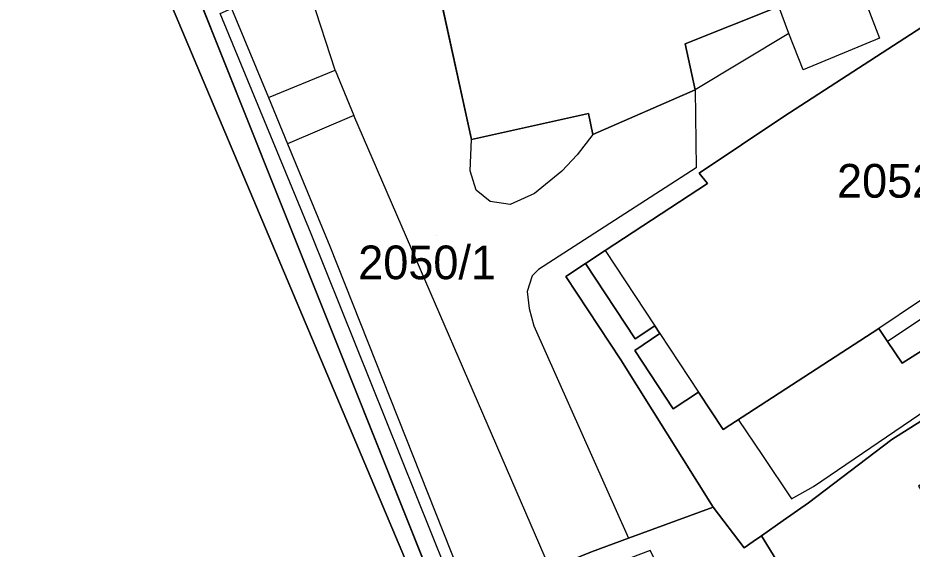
# Model space of a CAD drawing. Extents: x -263423 to -261326, y -1240067 to -1237864.
# Drawn here: x -262535.9 to -262482.8, y -1239126.5 to -1239094.9 of the extents above; entities that cross this region are included whole.
import ezdxf

# ---------------------------------------------------------------- set-up
doc = ezdxf.new("R2010")
doc.units = 0
for name, color, linetype in [('body_kn', 7, 'Continuous'), ('kladpar_druhypozemkov', 7, 'Continuous'), ('kladpar_hranice', 7, 'Continuous'), ('kladpar_parcelnecisla', 7, 'Continuous'), ('kladpar_plochy', 7, 'Continuous'), ('tarchy_linie', 7, 'Continuous'), ('zappar_hrandruhpozemk', 7, 'Continuous')]:
    doc.layers.add(name, color=color, linetype=linetype)

msp = doc.modelspace()

# ---------------------------------------------------------------- linework, layer by layer
at = {"layer": 'body_kn'}
for p, q in [((-262490.09, -1239095.85), (-262490.09, -1239095.85)), ((-262490.09, -1239095.85), (-262490.09, -1239095.85)), ((-262484.72, -1239096.13), (-262484.72, -1239096.13)), ((-262496.25, -1239096.47), (-262496.25, -1239096.47)), ((-262517.04, -1239098.03), (-262517.04, -1239098.03)), ((-262489.24, -1239098.01), (-262489.24, -1239098.01)), ((-262495.67, -1239099.21), (-262495.67, -1239099.21)), ((-262495.67, -1239099.21), (-262495.67, -1239099.21)), ((-262521, -1239099.66), (-262521, -1239099.66)), ((-262521, -1239099.66), (-262521, -1239099.66)), ((-262515.93, -1239100.72), (-262515.93, -1239100.72)), ((-262515.93, -1239100.72), (-262515.93, -1239100.72)), ((-262501.99, -1239100.61), (-262501.99, -1239100.61)), ((-262490.39, -1239100.79), (-262490.39, -1239100.79)), ((-262501.73, -1239101.85), (-262501.73, -1239101.85)), ((-262501.73, -1239101.85), (-262501.73, -1239101.85)), ((-262519.87, -1239102.41), (-262519.87, -1239102.41)), ((-262519.87, -1239102.41), (-262519.87, -1239102.41)), ((-262508.93, -1239102.14), (-262508.93, -1239102.14)), ((-262502.67, -1239103.05), (-262502.67, -1239103.05)), ((-262509.01, -1239104), (-262509.01, -1239104)), ((-262503.58, -1239104.03), (-262503.58, -1239104.03)), ((-262495.6, -1239103.82), (-262495.6, -1239103.82)), ((-262495.42, -1239104.14), (-262495.42, -1239104.14)), ((-262508.66, -1239105.15), (-262508.66, -1239105.15)), ((-262494.93, -1239104.76), (-262494.93, -1239104.76)), ((-262505.19, -1239105.36), (-262505.19, -1239105.36)), ((-262507.84, -1239105.83), (-262507.84, -1239105.83)), ((-262506.64, -1239106.01), (-262506.64, -1239106.01)), ((-262518.45, -1239107.74), (-262518.45, -1239107.74)), ((-262517.35, -1239108.47), (-262517.35, -1239108.47)), ((-262501, -1239108.74), (-262501, -1239108.74)), ((-262501, -1239108.74), (-262501, -1239108.74)), ((-262504.97, -1239109.86), (-262504.97, -1239109.86)), ((-262502.17, -1239109.51), (-262502.17, -1239109.51)), ((-262505.34, -1239110.23), (-262505.34, -1239110.23)), ((-262503.34, -1239110.28), (-262503.34, -1239110.28)), ((-262505.64, -1239111.16), (-262505.64, -1239111.16)), ((-262505.52, -1239112.18), (-262505.52, -1239112.18)), ((-262505.24, -1239113.21), (-262505.24, -1239113.21)), ((-262498.06, -1239113.2), (-262498.06, -1239113.2)), ((-262497.75, -1239113.67), (-262497.75, -1239113.67)), ((-262497.75, -1239113.67), (-262497.75, -1239113.67)), ((-262484.76, -1239113.36), (-262484.76, -1239113.36)), ((-262499.23, -1239113.97), (-262499.23, -1239113.97)), ((-262484.24, -1239114.14), (-262484.24, -1239114.14)), ((-262499.25, -1239114.67), (-262499.25, -1239114.67)), ((-262500.08, -1239115.23), (-262500.08, -1239115.23)), ((-262483.38, -1239115.43), (-262483.38, -1239115.43)), ((-262495.46, -1239117.14), (-262495.46, -1239117.14)), ((-262496.96, -1239118.13), (-262496.96, -1239118.13)), ((-262493.1, -1239118.77), (-262493.1, -1239118.77)), ((-262494, -1239119.35), (-262494, -1239119.35)), ((-262483.99, -1239119.95), (-262483.99, -1239119.95)), ((-262491.67, -1239120.9), (-262491.67, -1239120.9)), ((-262488.63, -1239122.73), (-262488.63, -1239122.73)), ((-262489.94, -1239123.47), (-262489.94, -1239123.47)), ((-262488.94, -1239123.71), (-262488.94, -1239123.71)), ((-262494.6, -1239123.97), (-262494.6, -1239123.97)), ((-262490.44, -1239124.76), (-262490.44, -1239124.76)), ((-262499.61, -1239125.8), (-262499.61, -1239125.8)), ((-262491.72, -1239125.66), (-262491.72, -1239125.66)), ((-262492.76, -1239126.38), (-262492.76, -1239126.38)), ((-262492.21, -1239126), (-262492.21, -1239126))]:
    msp.add_line(p, q, dxfattribs=at)
at = {"layer": 'kladpar_druhypozemkov'}
msp.add_line((-262511.02, -1239107.84), (-262511.02, -1239107.84), dxfattribs=at)
at = {"layer": 'kladpar_hranice'}
for points in [[(-262490.69, -1239094.25), (-262496.25, -1239096.47), (-262495.67, -1239099.21), (-262501.73, -1239101.85), (-262501.99, -1239100.61), (-262508.93, -1239102.14), (-262512.4, -1239086.37)], [(-262512.4, -1239086.37), (-262508.93, -1239102.14), (-262501.99, -1239100.61), (-262501.73, -1239101.85), (-262495.67, -1239099.21), (-262496.25, -1239096.47), (-262490.69, -1239094.25)], [(-262527.23, -1239093.05), (-262511.26, -1239130.89), (-262512.71, -1239131.5), (-262515.49, -1239132.66), (-262521.37, -1239135.13), (-262539.23, -1239142.53), (-262548.18, -1239146.26), (-262548.11, -1239146.52), (-262551.4, -1239147.78), (-262551.51, -1239147.82), (-262554.37, -1239149.22), (-262554.67, -1239149.36), (-262555.65, -1239147.02), (-262570.64, -1239111.24), (-262568.87, -1239110.43), (-262566.76, -1239109.46), (-262571.09, -1239099.28), (-262559.21, -1239094.29)], [(-262520.87, -1239136.05), (-262538.19, -1239143.36), (-262540.6, -1239144.38), (-262544.01, -1239145.82), (-262547.76, -1239147.4), (-262548, -1239146.96), (-262548.11, -1239146.52), (-262548.18, -1239146.26), (-262539.23, -1239142.53), (-262521.37, -1239135.13), (-262515.49, -1239132.66), (-262512.71, -1239131.5), (-262511.26, -1239130.89), (-262527.23, -1239093.05)], [(-262479.78, -1239093.92), (-262490.39, -1239100.79), (-262495.42, -1239104.14), (-262494.93, -1239104.76), (-262501, -1239108.74), (-262502.17, -1239109.51), (-262503.34, -1239110.28), (-262500.08, -1239115.23), (-262494.6, -1239123.97), (-262499.61, -1239125.8), (-262501.81, -1239126.61), (-262505.61, -1239128.15), (-262508.48, -1239129.08), (-262508.12, -1239130.04), (-262510.65, -1239130.98), (-262510.67, -1239130.64), (-262510.7, -1239129.85), (-262525.22, -1239093.5)], [(-262525.22, -1239093.5), (-262510.7, -1239129.85), (-262510.67, -1239130.64), (-262510.65, -1239130.98), (-262508.12, -1239130.04), (-262508.03, -1239130.27), (-262507.45, -1239131.73), (-262507.31, -1239132.09), (-262507.83, -1239132.78), (-262519.86, -1239137.74), (-262520.65, -1239135.95), (-262520.87, -1239136.05)], [(-262481, -1239113.91), (-262483.38, -1239115.43), (-262484.24, -1239114.14), (-262484.76, -1239113.36), (-262494, -1239119.35), (-262495.46, -1239117.14), (-262496.96, -1239118.13), (-262499.25, -1239114.67), (-262497.75, -1239113.67), (-262498.06, -1239113.2), (-262499.23, -1239113.97), (-262502.17, -1239109.51), (-262501, -1239108.74), (-262494.93, -1239104.76), (-262495.42, -1239104.14), (-262490.39, -1239100.79), (-262479.78, -1239093.92)], [(-262460.89, -1239108.12), (-262482.41, -1239122.72), (-262479.86, -1239126.48), (-262481.17, -1239127.46), (-262484.56, -1239129.75), (-262487.84, -1239131.98), (-262491.72, -1239125.66), (-262490.44, -1239124.76), (-262488.94, -1239123.71), (-262483.99, -1239119.95), (-262461.19, -1239105.55), (-262458.2, -1239103.74), (-262458.8, -1239103.12), (-262459.74, -1239102.05), (-262466.53, -1239094.33)], [(-262461.19, -1239105.55), (-262483.99, -1239119.95), (-262488.94, -1239123.71), (-262490.44, -1239124.76), (-262491.72, -1239125.66), (-262492.21, -1239126), (-262492.76, -1239126.38), (-262494.6, -1239123.97), (-262500.08, -1239115.23), (-262503.34, -1239110.28), (-262502.17, -1239109.51), (-262499.23, -1239113.97), (-262498.06, -1239113.2), (-262497.75, -1239113.67), (-262499.25, -1239114.67), (-262496.96, -1239118.13), (-262495.46, -1239117.14), (-262494, -1239119.35), (-262484.76, -1239113.36), (-262484.24, -1239114.14), (-262483.38, -1239115.43), (-262481, -1239113.91)], [(-262508.12, -1239130.04), (-262508.48, -1239129.08), (-262505.61, -1239128.15), (-262501.81, -1239126.61), (-262499.61, -1239125.8), (-262494.6, -1239123.97), (-262492.76, -1239126.38), (-262492.21, -1239126), (-262491.72, -1239125.66), (-262487.84, -1239131.98), (-262489.92, -1239133.4), (-262488.47, -1239135.52), (-262492.37, -1239138.12), (-262498.34, -1239126.53), (-262505.21, -1239129.15), (-262508.03, -1239130.27), (-262508.12, -1239130.04)]]:
    msp.add_lwpolyline(points, dxfattribs=at)
at = {"layer": 'kladpar_plochy'}
for p, q in [((-262512.4, -1239086.37), (-262508.93, -1239102.14)), ((-262510.7, -1239129.85), (-262525.22, -1239093.5)), ((-262479.78, -1239093.92), (-262490.39, -1239100.79)), ((-262496.25, -1239096.47), (-262490.69, -1239094.25)), ((-262495.67, -1239099.21), (-262496.25, -1239096.47)), ((-262501.73, -1239101.85), (-262495.67, -1239099.21)), ((-262508.93, -1239102.14), (-262501.99, -1239100.61)), ((-262501.99, -1239100.61), (-262501.73, -1239101.85)), ((-262490.39, -1239100.79), (-262495.42, -1239104.14)), ((-262495.42, -1239104.14), (-262494.93, -1239104.76)), ((-262494.93, -1239104.76), (-262501, -1239108.74)), ((-262501, -1239108.74), (-262502.17, -1239109.51)), ((-262502.17, -1239109.51), (-262503.34, -1239110.28)), ((-262503.34, -1239110.28), (-262500.08, -1239115.23)), ((-262500.08, -1239115.23), (-262494.6, -1239123.97)), ((-262494.6, -1239123.97), (-262499.61, -1239125.8)), ((-262499.61, -1239125.8), (-262501.81, -1239126.61))]:
    msp.add_line(p, q, dxfattribs=at)
for points in [[(-262490.69, -1239094.25), (-262496.25, -1239096.47), (-262495.67, -1239099.21), (-262501.73, -1239101.85), (-262501.99, -1239100.61), (-262508.93, -1239102.14), (-262512.4, -1239086.37)], [(-262471.32, -1239088.91), (-262453.35, -1239106.81), (-262425.56, -1239134.5), (-262432.96, -1239141.92), (-262442.68, -1239149.56), (-262444.73, -1239152.14), (-262458.78, -1239157.53), (-262437.3, -1239142.94), (-262460.89, -1239108.12), (-262482.41, -1239122.72), (-262479.86, -1239126.48), (-262481.17, -1239127.46), (-262484.56, -1239129.75), (-262487.84, -1239131.98), (-262491.72, -1239125.66), (-262490.44, -1239124.76), (-262488.94, -1239123.71), (-262483.99, -1239119.95), (-262461.19, -1239105.55), (-262458.2, -1239103.74), (-262458.8, -1239103.12), (-262459.74, -1239102.05), (-262466.53, -1239094.33)], [(-262527.23, -1239093.05), (-262511.26, -1239130.89), (-262512.71, -1239131.5), (-262515.49, -1239132.66), (-262521.37, -1239135.13), (-262539.23, -1239142.53), (-262548.18, -1239146.26), (-262548.11, -1239146.52), (-262551.4, -1239147.78), (-262551.51, -1239147.82), (-262554.37, -1239149.22), (-262554.67, -1239149.36), (-262555.65, -1239147.02), (-262570.64, -1239111.24), (-262568.87, -1239110.43), (-262566.76, -1239109.46), (-262571.09, -1239099.28), (-262559.21, -1239094.29)], [(-262539.23, -1239142.53), (-262521.37, -1239135.13), (-262515.49, -1239132.66), (-262512.71, -1239131.5), (-262511.26, -1239130.89), (-262527.23, -1239093.05)], [(-262525.22, -1239093.5), (-262510.7, -1239129.85), (-262510.67, -1239130.64), (-262510.65, -1239130.98), (-262508.12, -1239130.04), (-262508.03, -1239130.27), (-262507.45, -1239131.73), (-262507.31, -1239132.09), (-262507.83, -1239132.78), (-262519.86, -1239137.74), (-262520.65, -1239135.95), (-262520.87, -1239136.05), (-262538.19, -1239143.36)], [(-262481, -1239113.91), (-262483.38, -1239115.43), (-262484.24, -1239114.14), (-262484.76, -1239113.36), (-262494, -1239119.35), (-262495.46, -1239117.14), (-262496.96, -1239118.13), (-262499.25, -1239114.67), (-262497.75, -1239113.67), (-262498.06, -1239113.2), (-262499.23, -1239113.97), (-262502.17, -1239109.51), (-262501, -1239108.74), (-262494.93, -1239104.76), (-262495.42, -1239104.14), (-262490.39, -1239100.79), (-262479.78, -1239093.92)], [(-262461.19, -1239105.55), (-262483.99, -1239119.95), (-262488.94, -1239123.71), (-262490.44, -1239124.76), (-262491.72, -1239125.66), (-262492.21, -1239126), (-262492.76, -1239126.38), (-262494.6, -1239123.97), (-262500.08, -1239115.23), (-262503.34, -1239110.28), (-262502.17, -1239109.51), (-262499.23, -1239113.97), (-262498.06, -1239113.2), (-262497.75, -1239113.67), (-262499.25, -1239114.67), (-262496.96, -1239118.13), (-262495.46, -1239117.14), (-262494, -1239119.35), (-262484.76, -1239113.36), (-262484.24, -1239114.14), (-262483.38, -1239115.43), (-262481, -1239113.91)]]:
    msp.add_lwpolyline(points, dxfattribs=at)
msp.add_lwpolyline([(-262508.12, -1239130.04), (-262508.48, -1239129.08), (-262505.61, -1239128.15), (-262501.81, -1239126.61), (-262499.61, -1239125.8), (-262494.6, -1239123.97), (-262492.76, -1239126.38), (-262492.21, -1239126), (-262491.72, -1239125.66), (-262487.84, -1239131.98), (-262489.92, -1239133.4), (-262488.47, -1239135.52), (-262492.37, -1239138.12), (-262498.34, -1239126.53), (-262505.21, -1239129.15), (-262508.03, -1239130.27)], close=True, dxfattribs=at)
at = {"layer": 'tarchy_linie'}
msp.add_lwpolyline([(-262493.1, -1239118.77), (-262491.67, -1239120.9), (-262489.94, -1239123.47), (-262488.63, -1239122.73), (-262459.16, -1239102.71)], dxfattribs=at)
at = {"layer": 'zappar_hrandruhpozemk'}
for p, q in [((-262517.04, -1239098.03), (-262518.84, -1239092.49)), ((-262490.09, -1239095.85), (-262495.67, -1239099.21)), ((-262484.72, -1239096.13), (-262489.24, -1239098.01)), ((-262521, -1239099.66), (-262517.04, -1239098.03)), ((-262517.04, -1239098.03), (-262515.93, -1239100.72)), ((-262495.67, -1239099.21), (-262495.6, -1239103.82)), ((-262515.93, -1239100.72), (-262519.87, -1239102.41)), ((-262504.3, -1239127.54), (-262515.93, -1239100.72)), ((-262519.87, -1239102.41), (-262517.35, -1239108.47)), ((-262503.58, -1239104.03), (-262505.19, -1239105.36)), ((-262510.1, -1239128.55), (-262518.45, -1239107.74)), ((-262517.35, -1239108.47), (-262509.48, -1239128.33)), ((-262501, -1239108.74), (-262498.06, -1239113.2)), ((-262481.89, -1239112.58), (-262484.24, -1239114.14)), ((-262505.24, -1239113.21), (-262499.61, -1239125.8)), ((-262497.75, -1239113.67), (-262495.46, -1239117.14))]:
    msp.add_line(p, q, dxfattribs=at)
for points in [[(-262486.19, -1239092.41), (-262485.87, -1239093.13), (-262484.72, -1239096.13)], [(-262518.45, -1239107.74), (-262523.86, -1239094.67), (-262523.19, -1239094.38)], [(-262523.19, -1239094.38), (-262521, -1239099.66), (-262519.87, -1239102.41)], [(-262489.24, -1239098.01), (-262490.09, -1239095.85), (-262490.69, -1239094.25)], [(-262501.73, -1239101.85), (-262502.67, -1239103.05), (-262503.58, -1239104.03)], [(-262505.19, -1239105.36), (-262506.64, -1239106.01), (-262507.84, -1239105.83), (-262508.66, -1239105.15), (-262509.01, -1239104), (-262508.93, -1239102.14)], [(-262495.6, -1239103.82), (-262504.97, -1239109.86), (-262505.34, -1239110.23), (-262505.64, -1239111.16), (-262505.52, -1239112.18), (-262505.24, -1239113.21)], [(-262472.46, -1239105.42), (-262474.76, -1239106.99), (-262482.41, -1239111.79), (-262484.76, -1239113.36)]]:
    msp.add_lwpolyline(points, dxfattribs=at)

# ---------------------------------------------------------------- texts
at = {"layer": 'kladpar_parcelnecisla'}
for s, p in [('2052/2', (-262487.237, -1239105.6)), ('2050/1', (-262515.665, -1239110.44))]:
    msp.add_text(s, height=2, dxfattribs=at).set_placement(p)

doc.saveas('drawing.dxf')
